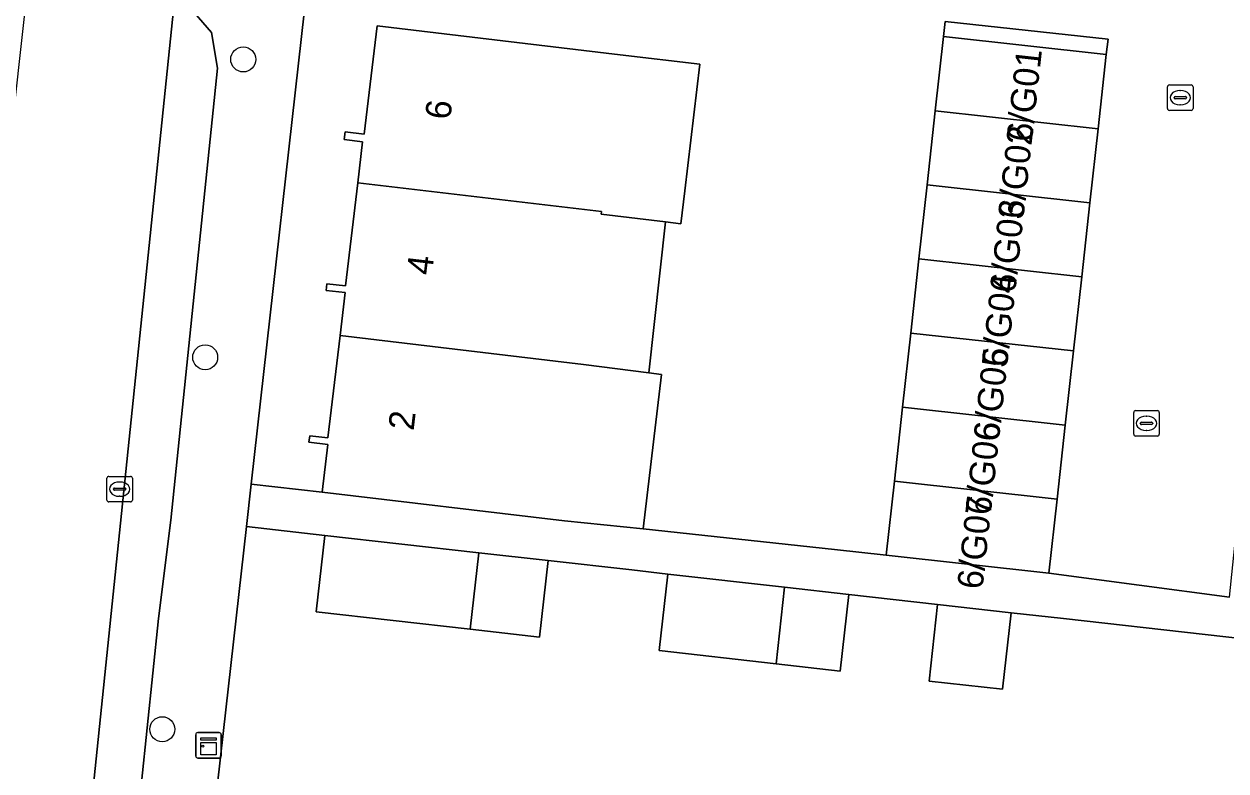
# Model space of a CAD drawing. Extents: x 162082 to 163401, y 388089 to 388636.
# Drawn here: x 163010.22 to 163057.31, y 388400.69 to 388429.97 of the extents above; entities that cross this region are included whole.
import ezdxf

# ---------------------------------------------------------------- set-up
doc = ezdxf.new("R2010")
doc.units = 0
for name, color, linetype in [('IMGEO_Boom', 7, 'Continuous'), ('IMGEO_Erf', 7, 'Continuous'), ('IMGEO_Fietspad_open', 7, 'Continuous'), ('IMGEO_Kast', 7, 'Continuous'), ('IMGEO_Kolk', 7, 'Continuous'), ('IMGEO_Pand', 7, 'Continuous'), ('IMGEO_Pand_nummerreeks', 7, 'Continuous'), ('IMGEO_Parkeervlak_open', 7, 'Continuous'), ('IMGEO_Rijbaan_lokaal_open', 7, 'Continuous'), ('IMGEO_Voetpad_open', 7, 'Continuous')]:
    doc.layers.add(name, color=color, linetype=linetype)

msp = doc.modelspace()

# ---------------------------------------------------------------- linework, layer by layer
at = {"layer": 'IMGEO_Boom'}
for centre in [(163018.809, 388428.579), (163017.318, 388416.905), (163015.638, 388402.324)]:
    msp.add_circle(centre, 0.489, dxfattribs=at)
at = {"layer": 'IMGEO_Erf'}
for points in [[(163021.462, 388432.745), (163019.119, 388411.926), (163021.898, 388411.616), (163022.12, 388413.488), (163021.385, 388413.575), (163021.416, 388413.829), (163022.125, 388413.745), (163022.601, 388417.755), (163022.801, 388419.44), (163022.054, 388419.518), (163022.086, 388419.788), (163022.814, 388419.702), (163023.294, 388423.748), (163023.484, 388425.352), (163022.766, 388425.437), (163022.802, 388425.742), (163023.548, 388425.653), (163024.051, 388429.893), (163033.577, 388428.762), (163036.693, 388428.393), (163036.104, 388423.428), (163035.951, 388422.142), (163035.356, 388422.213), (163034.701, 388416.29), (163035.197, 388416.231), (163034.478, 388410.184), (163041.97, 388409.364), (163043.998, 388409.14), (163044.319, 388412.045), (163044.373, 388412.535), (163044.639, 388414.95), (163044.96, 388417.855), (163045.28, 388420.76), (163045.601, 388423.664), (163045.921, 388426.569), (163046.242, 388429.474), (163046.308, 388430.069)], [(163062.047, 388405.407), (163050.947, 388406.659), (163048.889, 388406.891), (163048.551, 388403.888), (163045.677, 388404.212), (163046.012, 388407.216), (163042.534, 388407.608), (163042.195, 388404.605), (163039.686, 388404.888), (163035.105, 388405.405), (163035.443, 388408.408), (163034.029, 388408.567), (163030.75, 388408.937), (163030.411, 388405.934), (163027.701, 388406.24), (163021.671, 388406.92), (163022.01, 388409.923), (163018.933, 388410.27), (163018.02, 388402.158), (163017.798, 388400.18)]]:
    msp.add_lwpolyline(points, dxfattribs=at)
at = {"layer": 'IMGEO_Fietspad_open'}
msp.add_lwpolyline([(163016.205, 388431.805), (163016.24, 388432.122), (163016.909, 388438.131), (163017.167, 388440.446), (163022.171, 388484.155), (163022.331, 388485.538), (163022.401, 388486.015), (163022.5, 388486.487), (163016.583, 388486.977), (163013.341, 388456.791), (163013.489, 388456.562), (163010.809, 388434.841), (163010.697, 388434.531), (163006.686, 388398.356), (163006.056, 388392.971), (163012.127, 388392.302)], close=True, dxfattribs=at)
at = {"layer": 'IMGEO_Kast'}
for p, q in [((163016.951, 388401.267), (163016.951, 388402.108)), ((163016.951, 388402.108), (163016.951, 388401.267)), ((163017.026, 388402.192), (163017.867, 388402.192)), ((163017.867, 388402.192), (163017.026, 388402.192)), ((163017.951, 388402.117), (163017.951, 388401.276)), ((163017.951, 388401.276), (163017.951, 388402.117)), ((163017.876, 388401.192), (163017.035, 388401.192)), ((163017.035, 388401.192), (163017.876, 388401.192))]:
    msp.add_line(p, q, dxfattribs=at)
for points in [[(163017.146, 388401.982), (163017.746, 388401.982), (163017.746, 388401.897), (163017.146, 388401.897), (163017.146, 388401.982)], [(163017.146, 388401.807), (163017.746, 388401.807), (163017.746, 388401.318), (163017.146, 388401.318), (163017.146, 388401.807)]]:
    msp.add_lwpolyline(points, dxfattribs=at)
msp.add_circle((163017.23, 388401.656), 0.0377, dxfattribs=at)
for centre, start, end in [((163017.029, 388402.114), 92.4484, 184.2845), ((163017.029, 388402.114), 92.4484, 184.2845), ((163017.873, 388402.114), 2.4484, 94.2845), ((163017.873, 388402.114), 2.4484, 94.2845), ((163017.029, 388401.27), 182.4484, 274.2845), ((163017.029, 388401.27), 182.4484, 274.2845), ((163017.873, 388401.27), 272.4484, 4.2845), ((163017.873, 388401.27), 272.4484, 4.2845)]:
    msp.add_arc(centre, 0.0779, start, end, dxfattribs=at)
at = {"layer": 'IMGEO_Kolk'}
for p, q in [((163055.019, 388426.656), (163055.019, 388427.508)), ((163055.094, 388427.582), (163055.946, 388427.582)), ((163055.507, 388427.362), (163055.532, 388427.362)), ((163056.02, 388427.508), (163056.02, 388426.656)), ((163055.278, 388427.076), (163055.278, 388427.088)), ((163055.716, 388427.039), (163055.318, 388427.039)), ((163055.321, 388427.125), (163055.719, 388427.125)), ((163055.53, 388426.802), (163055.505, 388426.802)), ((163055.762, 388427.088), (163055.762, 388427.076)), ((163055.946, 388426.582), (163055.094, 388426.582)), ((163053.696, 388413.89), (163053.696, 388414.742)), ((163053.771, 388414.816), (163054.623, 388414.816)), ((163054.184, 388414.596), (163054.209, 388414.596)), ((163054.697, 388414.742), (163054.697, 388413.89)), ((163053.955, 388414.31), (163053.955, 388414.322)), ((163054.393, 388414.273), (163053.995, 388414.273)), ((163053.998, 388414.359), (163054.396, 388414.359)), ((163054.439, 388414.322), (163054.439, 388414.31)), ((163054.623, 388413.816), (163053.771, 388413.816)), ((163054.207, 388414.036), (163054.182, 388414.036)), ((163013.541, 388412.235), (163014.393, 388412.235)), ((163013.466, 388411.309), (163013.466, 388412.161)), ((163013.725, 388411.729), (163013.725, 388411.741)), ((163013.768, 388411.778), (163014.166, 388411.778)), ((163013.954, 388412.015), (163013.979, 388412.015)), ((163014.209, 388411.741), (163014.209, 388411.729)), ((163014.467, 388412.161), (163014.467, 388411.309)), ((163014.163, 388411.692), (163013.765, 388411.692)), ((163013.977, 388411.455), (163013.952, 388411.455)), ((163014.393, 388411.235), (163013.541, 388411.235))]:
    msp.add_line(p, q, dxfattribs=at)
for points in [[(163055.019, 388426.656), (163055.019, 388427.508)], [(163055.094, 388427.582), (163055.946, 388427.582)], [(163056.02, 388427.508), (163056.02, 388426.656)], [(163055.946, 388426.582), (163055.094, 388426.582)], [(163053.696, 388413.89), (163053.696, 388414.742)], [(163053.771, 388414.816), (163054.623, 388414.816)], [(163054.697, 388414.742), (163054.697, 388413.89)], [(163054.623, 388413.816), (163053.771, 388413.816)], [(163013.541, 388412.235), (163014.393, 388412.235)], [(163013.466, 388411.309), (163013.466, 388412.161)], [(163014.467, 388412.161), (163014.467, 388411.309)], [(163014.393, 388411.235), (163013.541, 388411.235)]]:
    msp.add_lwpolyline(points, dxfattribs=at)
for centre, radius, start, end in [((163055.096, 388427.506), 0.0765, 91.552, 178.448), ((163055.096, 388427.506), 0.0765, 91.552, 178.448), ((163055.944, 388427.506), 0.0765, 1.552, 88.448), ((163055.944, 388427.506), 0.0765, 1.552, 88.448), ((163055.318, 388427.085), 0.0403, 85.8775, 175.7526), ((163055.315, 388427.075), 0.0366, 178.938, 274.7102), ((163055.719, 388427.082), 0.043, 264.8664, 352.4533), ((163055.723, 388427.087), 0.0386, 1.7309, 96.639), ((163055.096, 388426.658), 0.0765, 181.552, 268.448), ((163055.096, 388426.658), 0.0765, 181.552, 268.448), ((163055.944, 388426.658), 0.0765, 271.552, 358.448), ((163055.944, 388426.658), 0.0765, 271.552, 358.448), ((163053.773, 388414.74), 0.0765, 91.552, 178.448), ((163053.773, 388414.74), 0.0765, 91.552, 178.448), ((163054.621, 388414.74), 0.0765, 1.552, 88.448), ((163054.621, 388414.74), 0.0765, 1.552, 88.448), ((163053.995, 388414.319), 0.0403, 85.8775, 175.7526), ((163053.992, 388414.309), 0.0366, 178.938, 274.7102), ((163054.396, 388414.316), 0.043, 264.8664, 352.4533), ((163054.4, 388414.321), 0.0386, 1.7309, 96.639), ((163053.773, 388413.892), 0.0765, 181.552, 268.448), ((163053.773, 388413.892), 0.0765, 181.552, 268.448), ((163054.621, 388413.892), 0.0765, 271.552, 358.448), ((163054.621, 388413.892), 0.0765, 271.552, 358.448), ((163013.543, 388412.159), 0.0765, 91.552, 178.448), ((163013.543, 388412.159), 0.0765, 91.552, 178.448), ((163014.391, 388412.159), 0.0765, 1.552, 88.448), ((163014.391, 388412.159), 0.0765, 1.552, 88.448), ((163013.765, 388411.738), 0.0403, 85.8775, 175.7526), ((163013.762, 388411.728), 0.0366, 178.938, 274.7102), ((163014.166, 388411.735), 0.043, 264.8664, 352.4533), ((163014.17, 388411.74), 0.0386, 1.7309, 96.639), ((163013.543, 388411.311), 0.0765, 181.552, 268.448), ((163013.543, 388411.311), 0.0765, 181.552, 268.448), ((163014.391, 388411.311), 0.0765, 271.552, 358.448), ((163014.391, 388411.311), 0.0765, 271.552, 358.448)]:
    msp.add_arc(centre, radius, start, end, dxfattribs=at)
for centre, major_axis, ratio, start_param, end_param in [((163055.506, 388427.082), (-0.387, 0.002), 0.722429, 4.712389, 7.853982), ((163055.531, 388427.082), (-0.39, 0.002), 0.717154, 1.570796, 4.712389), ((163054.183, 388414.316), (-0.387, 0.002), 0.722429, 4.712389, 7.853982), ((163054.208, 388414.316), (-0.39, 0.002), 0.717154, 1.570796, 4.712389), ((163013.953, 388411.735), (-0.387, 0.002), 0.722429, 4.712389, 7.853982), ((163013.978, 388411.735), (-0.39, 0.002), 0.717154, 1.570796, 4.712389)]:
    msp.add_ellipse(centre, major_axis=major_axis, ratio=ratio, start_param=start_param, end_param=end_param, dxfattribs=at)
at = {"layer": 'IMGEO_Pand'}
for points in [[(163023.294, 388423.748), (163032.847, 388422.617), (163032.835, 388422.515), (163035.356, 388422.213), (163035.951, 388422.142), (163036.104, 388423.428), (163036.693, 388428.393), (163033.577, 388428.762), (163024.051, 388429.893), (163023.548, 388425.653), (163022.802, 388425.742), (163022.766, 388425.437), (163023.484, 388425.352)], [(163052.299, 388425.865), (163052.62, 388428.77), (163046.242, 388429.474), (163045.921, 388426.569)], [(163052.299, 388425.865), (163045.921, 388426.569), (163045.601, 388423.664), (163051.979, 388422.96)], [(163023.294, 388423.748), (163022.814, 388419.702), (163022.086, 388419.788), (163022.054, 388419.518), (163022.801, 388419.44), (163022.601, 388417.755), (163032.137, 388416.625), (163034.701, 388416.29), (163035.356, 388422.213), (163032.835, 388422.515), (163032.847, 388422.617)], [(163045.28, 388420.76), (163051.658, 388420.055), (163051.979, 388422.96), (163045.601, 388423.664)], [(163045.28, 388420.76), (163044.96, 388417.855), (163051.337, 388417.151), (163051.658, 388420.055)], [(163044.96, 388417.855), (163044.639, 388414.95), (163051.016, 388414.246), (163051.337, 388417.151)], [(163022.601, 388417.755), (163022.125, 388413.745), (163021.416, 388413.829), (163021.385, 388413.575), (163022.12, 388413.488), (163021.898, 388411.616), (163031.392, 388410.489), (163034.478, 388410.184), (163035.197, 388416.231), (163034.701, 388416.29), (163032.137, 388416.625)], [(163051.016, 388414.246), (163044.639, 388414.95), (163044.373, 388412.535), (163044.319, 388412.045), (163050.696, 388411.341)], [(163050.696, 388411.341), (163044.319, 388412.045), (163043.998, 388409.14), (163050.375, 388408.436)], [(163027.701, 388406.24), (163028.037, 388409.243), (163022.01, 388409.923), (163021.671, 388406.92)], [(163030.75, 388408.937), (163028.037, 388409.243), (163027.701, 388406.24), (163030.411, 388405.934)], [(163039.686, 388404.888), (163040.021, 388407.891), (163035.443, 388408.408), (163035.105, 388405.405)], [(163042.534, 388407.608), (163040.021, 388407.891), (163039.686, 388404.888), (163042.195, 388404.605)], [(163048.889, 388406.891), (163046.012, 388407.216), (163045.677, 388404.212), (163048.551, 388403.888)]]:
    msp.add_lwpolyline(points, close=True, dxfattribs=at)
at = {"layer": 'IMGEO_Parkeervlak_open'}
for points in [[(163016.205, 388431.805), (163012.127, 388392.302), (163012.608, 388392.923), (163013.562, 388393.721)], [(163014.314, 388395.068), (163014.598, 388398.092), (163015.484, 388406.665), (163015.969, 388410.514), (163017.799, 388428.233), (163017.566, 388429.63), (163016.891, 388430.415)]]:
    msp.add_lwpolyline(points, dxfattribs=at)
at = {"layer": 'IMGEO_Rijbaan_lokaal_open'}
msp.add_lwpolyline([(163046.308, 388430.069), (163052.697, 388429.381), (163052.62, 388428.77), (163052.299, 388425.865), (163051.979, 388422.96), (163051.658, 388420.055), (163051.337, 388417.151), (163051.016, 388414.246), (163050.696, 388411.341), (163050.375, 388408.436), (163057.45, 388407.504), (163057.753, 388410.416), (163058.056, 388413.327), (163058.662, 388419.15), (163058.966, 388422.062), (163059.269, 388424.973), (163059.572, 388427.885), (163059.875, 388430.796)], dxfattribs=at)
at = {"layer": 'IMGEO_Voetpad_open'}
for points in [[(163016.576, 388389.543), (163016.958, 388392.649), (163017.798, 388400.18), (163018.02, 388402.158), (163018.933, 388410.27), (163019.119, 388411.926), (163021.462, 388432.745), (163021.843, 388436.633), (163027.732, 388488.769)], [(163016.891, 388430.415), (163017.566, 388429.63), (163017.799, 388428.233), (163015.969, 388410.514), (163015.484, 388406.665), (163014.598, 388398.092), (163014.314, 388395.068)], [(163057.45, 388407.504), (163050.375, 388408.436), (163043.998, 388409.14), (163041.97, 388409.364), (163034.478, 388410.184), (163031.392, 388410.489), (163021.898, 388411.616), (163019.119, 388411.926), (163018.933, 388410.27), (163022.01, 388409.923), (163028.037, 388409.243), (163030.75, 388408.937), (163034.029, 388408.567), (163035.443, 388408.408), (163040.021, 388407.891), (163042.534, 388407.608), (163046.012, 388407.216), (163048.889, 388406.891), (163050.947, 388406.659), (163062.047, 388405.407)]]:
    msp.add_lwpolyline(points, dxfattribs=at)
msp.add_lwpolyline([(163052.62, 388428.77), (163052.697, 388429.381), (163046.308, 388430.069), (163046.242, 388429.474)], close=True, dxfattribs=at)

# ---------------------------------------------------------------- texts
at = {"layer": 'IMGEO_Pand_nummerreeks'}
for s, rotation, p in [('6/G01', 83.6997, (163049.704, 388425.32)), ('6', 83.2816, (163026.918, 388426.191)), ('6/G02', 83.6997, (163049.37, 388422.299)), ('6/G03', 83.6997, (163049.05, 388419.4)), ('4', 83.2816, (163026.201, 388420.098)), ('6/G04', 83.6997, (163048.729, 388416.495)), ('6/G05', 83.6997, (163048.409, 388413.59)), ('2', 83.2816, (163025.482, 388414.004)), ('6/G06', 83.6977, (163048.088, 388410.686)), ('6/G07', 83.6977, (163047.767, 388407.781))]:
    msp.add_text(s, height=1, rotation=rotation, dxfattribs=at).set_placement(p)

doc.saveas('drawing.dxf')
